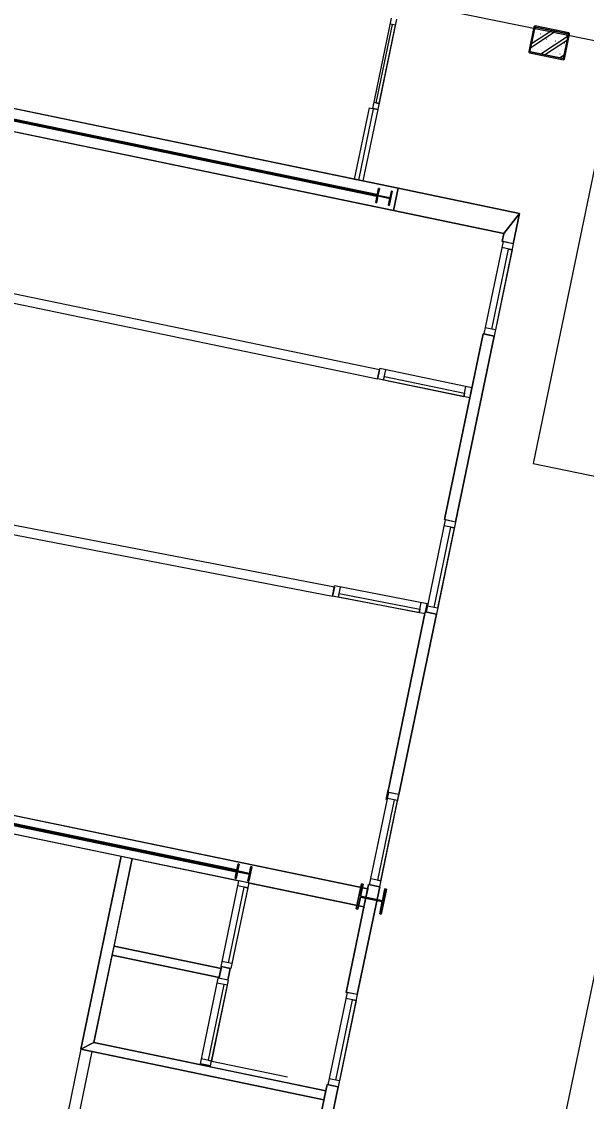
# Model space of a CAD drawing. Extents: x 81065 to 81486, y 452384 to 452681.
# Drawn here: x 81111.52 to 81117.72, y 452550.49 to 452562.34 of the extents above; entities that cross this region are included whole.
import ezdxf

# ---------------------------------------------------------------- set-up
doc = ezdxf.new("R2010")
doc.units = 0
doc.layers.add('B-BH-VH-KANTOPSLUITING-GV', color=7, linetype='Continuous')

msp = doc.modelspace()

# ---------------------------------------------------------------- linework, layer by layer
at = {"layer": 'B-BH-VH-KANTOPSLUITING-GV'}
for p, q in [((81115.681, 452562.571), (81128.671, 452559.927)), ((81115.375, 452561.39), (81115.581, 452562.383)), ((81115.587, 452562.314), (81115.408, 452561.452)), ((81115.434, 452561.378), (81115.64, 452562.371)), ((81115.447, 452561.444), (81115.626, 452562.305)), ((81115.626, 452562.305), (81115.568, 452562.318)), ((81115.626, 452562.305), (81115.587, 452562.314)), ((81117.145, 452562.289), (81117.088, 452562.015)), ((81117.101, 452562.019), (81117.156, 452562.281)), ((81117.156, 452562.281), (81117.101, 452562.019)), ((81117.15, 452562.296), (81117.145, 452562.289)), ((81117.157, 452562.297), (81117.15, 452562.296)), ((81117.153, 452562.27), (81117.172, 452562.282)), ((81117.153, 452562.269), (81117.154, 452562.269)), ((81117.156, 452562.281), (81117.158, 452562.284)), ((81117.158, 452562.284), (81117.156, 452562.281)), ((81117.529, 452562.22), (81117.157, 452562.297)), ((81117.158, 452562.284), (81117.161, 452562.284)), ((81117.161, 452562.284), (81117.158, 452562.284)), ((81117.161, 452562.284), (81117.521, 452562.209)), ((81117.521, 452562.209), (81117.161, 452562.284)), ((81117.203, 452562.259), (81117.203, 452562.259)), ((81117.11, 452562.062), (81117.38, 452562.239)), ((81117.119, 452562.104), (81117.338, 452562.247)), ((81117.136, 452562.184), (81117.136, 452562.184)), ((81117.151, 452562.137), (81117.152, 452562.137)), ((81117.169, 452562.222), (81117.17, 452562.222)), ((81117.185, 452562.174), (81117.186, 452562.174)), ((81117.218, 452562.211), (81117.219, 452562.211)), ((81117.219, 452561.99), (81117.52, 452562.188)), ((81117.235, 452562.164), (81117.235, 452562.164)), ((81117.252, 452562.249), (81117.253, 452562.248)), ((81117.261, 452561.981), (81117.512, 452562.146)), ((81117.268, 452562.201), (81117.269, 452562.201)), ((81117.284, 452562.154), (81117.285, 452562.153)), ((81117.302, 452562.238), (81117.302, 452562.238)), ((81117.318, 452562.191), (81117.318, 452562.191)), ((81117.334, 452562.143), (81117.334, 452562.143)), ((81117.351, 452562.228), (81117.352, 452562.228)), ((81117.367, 452562.181), (81117.368, 452562.18)), ((81117.401, 452562.218), (81117.402, 452562.218)), ((81117.417, 452562.17), (81117.417, 452562.17)), ((81117.451, 452562.207), (81117.451, 452562.207)), ((81117.466, 452562.16), (81117.467, 452562.16)), ((81117.524, 452562.205), (81117.469, 452561.942)), ((81117.469, 452561.942), (81117.524, 452562.205)), ((81117.48, 452561.934), (81117.537, 452562.208)), ((81117.5, 452562.197), (81117.501, 452562.197)), ((81117.521, 452562.209), (81117.523, 452562.208)), ((81117.523, 452562.208), (81117.521, 452562.209)), ((81117.523, 452562.208), (81117.524, 452562.205)), ((81117.524, 452562.205), (81117.523, 452562.208)), ((81117.535, 452562.216), (81117.529, 452562.22)), ((81117.537, 452562.208), (81117.535, 452562.216)), ((81117.102, 452562.016), (81117.101, 452562.019)), ((81117.101, 452562.019), (81117.102, 452562.016)), ((81117.118, 452562.1), (81117.119, 452562.099)), ((81117.134, 452562.052), (81117.134, 452562.052)), ((81117.168, 452562.089), (81117.168, 452562.089)), ((81117.183, 452562.042), (81117.184, 452562.042)), ((81117.201, 452562.127), (81117.201, 452562.126)), ((81117.217, 452562.079), (81117.218, 452562.079)), ((81117.233, 452562.032), (81117.233, 452562.031)), ((81117.25, 452562.116), (81117.251, 452562.116)), ((81117.267, 452562.069), (81117.267, 452562.069)), ((81117.282, 452562.021), (81117.283, 452562.021)), ((81117.3, 452562.106), (81117.301, 452562.106)), ((81117.316, 452562.058), (81117.317, 452562.058)), ((81117.35, 452562.096), (81117.35, 452562.096)), ((81117.366, 452562.048), (81117.366, 452562.048)), ((81117.383, 452562.133), (81117.384, 452562.133)), ((81117.399, 452562.085), (81117.4, 452562.085)), ((81117.415, 452562.038), (81117.416, 452562.038)), ((81117.433, 452562.123), (81117.434, 452562.123)), ((81117.449, 452562.075), (81117.449, 452562.075)), ((81117.465, 452562.028), (81117.465, 452562.027)), ((81117.482, 452562.112), (81117.483, 452562.112)), ((81117.088, 452562.015), (81117.09, 452562.008)), ((81117.09, 452562.008), (81117.096, 452562.003)), ((81117.096, 452562.003), (81117.468, 452561.926)), ((81117.104, 452562.014), (81117.102, 452562.016)), ((81117.102, 452562.016), (81117.104, 452562.014)), ((81117.465, 452561.939), (81117.104, 452562.014)), ((81117.104, 452562.014), (81117.465, 452561.939)), ((81117.15, 452562.004), (81117.151, 452562.004)), ((81117.2, 452561.994), (81117.2, 452561.994)), ((81117.249, 452561.984), (81117.25, 452561.984)), ((81117.299, 452561.974), (81117.299, 452561.974)), ((81117.332, 452562.011), (81117.332, 452562.011)), ((81117.348, 452561.963), (81117.349, 452561.963)), ((81117.381, 452562.001), (81117.382, 452562.001)), ((81117.398, 452561.953), (81117.398, 452561.953)), ((81117.427, 452561.947), (81117.477, 452561.98)), ((81117.431, 452561.99), (81117.432, 452561.99)), ((81117.447, 452561.943), (81117.448, 452561.943)), ((81117.468, 452561.94), (81117.465, 452561.939)), ((81117.465, 452561.939), (81117.468, 452561.94)), ((81117.469, 452561.942), (81117.468, 452561.94)), ((81117.468, 452561.94), (81117.469, 452561.942)), ((81117.468, 452561.926), (81117.476, 452561.928)), ((81117.476, 452561.928), (81117.48, 452561.934)), ((81118.027, 452561.791), (81117.135, 452557.495)), ((81115.654, 452560.515), (81110.432, 452561.6)), ((81110.52, 452561.444), (81115.417, 452560.427)), ((81115.419, 452560.436), (81110.523, 452561.453)), ((81110.523, 452561.453), (81115.419, 452560.436)), ((81115.421, 452560.446), (81110.525, 452561.463)), ((81115.447, 452561.444), (81115.389, 452561.456)), ((81115.408, 452561.452), (81115.447, 452561.444)), ((81110.503, 452561.33), (81115.603, 452560.271)), ((81115.336, 452561.399), (81115.173, 452560.615)), ((81115.222, 452560.605), (81115.385, 452561.388)), ((81115.271, 452560.595), (81115.434, 452561.378)), ((81115.336, 452561.399), (81115.434, 452561.378)), ((81115.434, 452561.378), (81115.375, 452561.39)), ((81115.173, 452560.615), (81115.271, 452560.595)), ((81115.44, 452560.514), (81115.408, 452560.357)), ((81115.433, 452560.436), (81115.449, 452560.512)), ((81115.449, 452560.512), (81115.44, 452560.514)), ((81115.556, 452560.326), (81115.589, 452560.483)), ((81115.58, 452560.485), (81115.565, 452560.409)), ((81115.589, 452560.483), (81115.58, 452560.485)), ((81116.987, 452560.238), (81115.654, 452560.515)), ((81115.408, 452560.357), (81115.416, 452560.355)), ((81115.416, 452560.355), (81115.432, 452560.431)), ((81115.417, 452560.427), (81115.419, 452560.436)), ((81115.419, 452560.436), (81115.421, 452560.446)), ((81115.432, 452560.431), (81115.563, 452560.403)), ((81115.565, 452560.409), (81115.433, 452560.436)), ((81115.563, 452560.403), (81115.548, 452560.328)), ((81115.548, 452560.328), (81115.556, 452560.326)), ((81115.603, 452560.271), (81116.814, 452560.019)), ((81116.918, 452559.905), (81116.987, 452560.238)), ((81116.814, 452560.019), (81116.796, 452559.931)), ((81116.807, 452559.929), (81116.596, 452558.916)), ((81116.918, 452559.905), (81116.708, 452558.893)), ((81116.918, 452559.905), (81116.796, 452559.931)), ((81116.918, 452559.905), (81116.807, 452559.929)), ((81116.682, 452558.967), (81116.865, 452559.848)), ((81116.905, 452559.84), (81116.722, 452558.959)), ((81116.905, 452559.84), (81116.793, 452559.863)), ((81116.865, 452559.848), (81116.905, 452559.84)), ((81115.45, 452558.522), (81111.096, 452559.426)), ((81111.076, 452559.328), (81115.429, 452558.424)), ((81116.722, 452558.959), (81116.61, 452558.982)), ((81116.722, 452558.959), (81116.682, 452558.967)), ((81116.586, 452558.918), (81116.162, 452556.877)), ((81116.284, 452556.851), (81116.708, 452558.893)), ((81116.708, 452558.893), (81116.586, 452558.918)), ((81116.708, 452558.893), (81116.596, 452558.916)), ((81115.429, 452558.424), (81115.453, 452558.536)), ((81115.45, 452558.522), (81115.429, 452558.424)), ((81116.465, 452558.325), (81115.453, 452558.536)), ((81115.495, 452558.41), (81115.518, 452558.522)), ((81116.442, 452558.214), (81115.429, 452558.424)), ((81115.495, 452558.41), (81115.503, 452558.449)), ((81116.376, 452558.227), (81115.495, 452558.41)), ((81115.503, 452558.449), (81116.384, 452558.266)), ((81116.376, 452558.227), (81116.399, 452558.339)), ((81116.384, 452558.266), (81116.376, 452558.227)), ((81116.442, 452558.214), (81116.465, 452558.325)), ((81117.135, 452557.495), (81127.71, 452555.299)), ((81114.954, 452556.136), (81110.588, 452556.978)), ((81110.568, 452556.88), (81114.935, 452556.038)), ((81116.172, 452556.874), (81115.962, 452555.862)), ((81116.284, 452556.851), (81116.074, 452555.839)), ((81116.27, 452556.786), (81116.159, 452556.809)), ((81116.284, 452556.851), (81116.162, 452556.877)), ((81116.284, 452556.851), (81116.172, 452556.874)), ((81116.048, 452555.913), (81116.231, 452556.794)), ((81116.27, 452556.786), (81116.087, 452555.904)), ((81116.231, 452556.794), (81116.27, 452556.786)), ((81114.935, 452556.038), (81114.956, 452556.15)), ((81114.954, 452556.136), (81114.935, 452556.038)), ((81115.972, 452555.954), (81114.956, 452556.15)), ((81115.001, 452556.025), (81115.022, 452556.137)), ((81115.95, 452555.842), (81114.935, 452556.038)), ((81115.001, 452556.025), (81115.008, 452556.065)), ((81115.884, 452555.855), (81115.001, 452556.025)), ((81115.008, 452556.065), (81115.892, 452555.894)), ((81115.951, 452555.864), (81115.54, 452553.883)), ((81115.884, 452555.855), (81115.906, 452555.967)), ((81115.892, 452555.894), (81115.884, 452555.855)), ((81115.95, 452555.842), (81115.972, 452555.954)), ((81116.074, 452555.839), (81115.951, 452555.864)), ((81116.074, 452555.839), (81115.962, 452555.862)), ((81116.087, 452555.904), (81115.976, 452555.928)), ((81116.087, 452555.904), (81116.048, 452555.913)), ((81115.662, 452553.858), (81116.074, 452555.839)), ((81115.32, 452552.823), (81108.918, 452554.152)), ((81115.562, 452553.989), (81115.584, 452554.096)), ((81108.878, 452553.956), (81112.612, 452553.181)), ((81108.981, 452554.029), (81113.877, 452553.012)), ((81113.879, 452553.022), (81108.983, 452554.039)), ((81108.983, 452554.039), (81113.879, 452553.022)), ((81113.881, 452553.032), (81108.985, 452554.049)), ((81115.34, 452552.869), (81115.551, 452553.881)), ((81115.452, 452552.845), (81115.662, 452553.858)), ((81115.523, 452553.803), (81115.546, 452553.91)), ((81115.662, 452553.858), (81115.54, 452553.883)), ((81115.662, 452553.858), (81115.551, 452553.881)), ((81115.646, 452553.777), (81115.668, 452553.885)), ((81115.609, 452553.8), (81115.426, 452552.919)), ((81115.466, 452552.911), (81115.649, 452553.792)), ((81115.649, 452553.792), (81115.537, 452553.815)), ((81115.649, 452553.792), (81115.609, 452553.8)), ((81112.612, 452553.181), (81112.172, 452551.062)), ((81112.535, 452552.194), (81112.734, 452553.156)), ((81112.734, 452553.156), (81113.909, 452552.911)), ((81113.898, 452553.098), (81113.865, 452552.941)), ((81113.899, 452553.094), (81113.867, 452552.938)), ((81113.874, 452552.939), (81113.89, 452553.015)), ((81113.876, 452552.936), (81113.891, 452553.011)), ((81113.877, 452553.012), (81113.879, 452553.022)), ((81113.879, 452553.022), (81113.881, 452553.032)), ((81113.89, 452553.015), (81114.021, 452552.987)), ((81113.891, 452553.021), (81113.906, 452553.096)), ((81114.022, 452552.993), (81113.891, 452553.021)), ((81113.891, 452553.011), (81114.022, 452552.984)), ((81113.892, 452553.017), (81113.908, 452553.092)), ((81114.024, 452552.99), (81113.892, 452553.017)), ((81113.906, 452553.096), (81113.898, 452553.098)), ((81113.908, 452553.092), (81113.899, 452553.094)), ((81114.014, 452552.91), (81114.047, 452553.067)), ((81114.016, 452552.907), (81114.048, 452553.063)), ((81114.038, 452553.069), (81114.022, 452552.993)), ((81114.039, 452553.065), (81114.024, 452552.99)), ((81114.047, 452553.067), (81114.038, 452553.069)), ((81114.048, 452553.063), (81114.039, 452553.065)), ((81113.903, 452552.913), (81113.707, 452551.971)), ((81114.014, 452552.89), (81113.819, 452551.948)), ((81113.865, 452552.941), (81113.874, 452552.939)), ((81113.867, 452552.938), (81113.876, 452552.936)), ((81114.014, 452552.89), (81113.903, 452552.913)), ((81114.007, 452552.891), (81113.909, 452552.911)), ((81114.021, 452552.987), (81114.005, 452552.912)), ((81114.005, 452552.912), (81114.014, 452552.91)), ((81114.022, 452552.984), (81114.007, 452552.909)), ((81114.007, 452552.909), (81114.016, 452552.907)), ((81114.007, 452552.891), (81115.279, 452552.627)), ((81115.466, 452552.911), (81115.354, 452552.934)), ((81115.426, 452552.919), (81115.466, 452552.911)), ((81113.791, 452552.011), (81113.964, 452552.843)), ((81114.003, 452552.835), (81113.83, 452552.003)), ((81114.003, 452552.835), (81113.891, 452552.858)), ((81113.964, 452552.843), (81114.003, 452552.835)), ((81115.33, 452552.871), (81115.084, 452551.687)), ((81115.252, 452552.878), (81115.195, 452552.604)), ((81115.206, 452551.662), (81115.452, 452552.845)), ((81115.242, 452552.742), (81115.27, 452552.874)), ((81115.27, 452552.874), (81115.252, 452552.878)), ((81115.279, 452552.627), (81115.32, 452552.823)), ((81115.452, 452552.845), (81115.33, 452552.871)), ((81115.452, 452552.845), (81115.34, 452552.869)), ((81115.469, 452552.547), (81115.526, 452552.821)), ((81115.508, 452552.824), (81115.481, 452552.692)), ((81115.526, 452552.821), (81115.508, 452552.824)), ((81115.213, 452552.6), (81115.24, 452552.732)), ((81115.24, 452552.732), (81115.479, 452552.683)), ((81115.481, 452552.692), (81115.242, 452552.742)), ((81115.479, 452552.683), (81115.452, 452552.55)), ((81115.195, 452552.604), (81115.213, 452552.6)), ((81115.452, 452552.55), (81115.469, 452552.547)), ((81113.71, 452551.95), (81112.535, 452552.194)), ((81112.315, 452551.135), (81112.514, 452552.096)), ((81112.514, 452552.096), (81113.689, 452551.852)), ((81113.819, 452551.948), (81113.707, 452551.971)), ((81113.714, 452551.97), (81113.71, 452551.95)), ((81113.812, 452551.949), (81113.714, 452551.97)), ((81113.83, 452552.003), (81113.718, 452552.026)), ((81113.785, 452551.822), (81113.812, 452551.949)), ((81113.83, 452552.003), (81113.791, 452552.011)), ((81117.838, 452552.025), (81116.945, 452547.729)), ((81113.485, 452550.902), (81113.68, 452551.844)), ((81113.792, 452551.821), (81113.68, 452551.844)), ((81113.689, 452551.852), (81113.687, 452551.842)), ((81113.785, 452551.822), (81113.687, 452551.842)), ((81113.742, 452551.774), (81113.569, 452550.942)), ((81113.596, 452550.879), (81113.792, 452551.821)), ((81113.608, 452550.933), (81113.781, 452551.766)), ((81113.781, 452551.766), (81113.669, 452551.789)), ((81113.781, 452551.766), (81113.742, 452551.774)), ((81115.095, 452551.685), (81114.884, 452550.672)), ((81114.97, 452550.723), (81115.153, 452551.604)), ((81115.206, 452551.662), (81114.996, 452550.649)), ((81115.193, 452551.596), (81115.01, 452550.715)), ((81115.193, 452551.596), (81115.081, 452551.619)), ((81115.206, 452551.662), (81115.084, 452551.687)), ((81115.206, 452551.662), (81115.095, 452551.685)), ((81115.153, 452551.604), (81115.193, 452551.596)), ((81113.49, 452550.891), (81112.315, 452551.135)), ((81112.172, 452551.062), (81111.59, 452548.262)), ((81111.713, 452548.236), (81112.294, 452551.037)), ((81112.172, 452551.062), (81114.839, 452550.508)), ((81112.294, 452551.037), (81112.172, 452551.062)), ((81113.596, 452550.879), (81113.485, 452550.902)), ((81113.492, 452550.9), (81113.49, 452550.891)), ((81113.59, 452550.88), (81113.492, 452550.9)), ((81113.608, 452550.933), (81113.496, 452550.957)), ((81113.569, 452550.942), (81113.608, 452550.933)), ((81113.588, 452550.87), (81113.59, 452550.88)), ((81113.608, 452550.933), (81114.44, 452550.761)), ((81114.859, 452550.606), (81113.588, 452550.87)), ((81114.874, 452550.675), (81114.257, 452547.708)), ((81114.38, 452547.683), (81114.996, 452550.649)), ((81114.996, 452550.649), (81114.874, 452550.675)), ((81114.996, 452550.649), (81114.884, 452550.672)), ((81115.01, 452550.715), (81114.898, 452550.738)), ((81115.01, 452550.715), (81114.97, 452550.723)), ((81114.839, 452550.508), (81114.859, 452550.606))]:
    msp.add_line(p, q, dxfattribs=at)
for points in [[(81110.503, 452561.33), (81110.432, 452561.6), (81115.654, 452560.515), (81115.603, 452560.271), (81110.503, 452561.33)], [(81115.408, 452560.357), (81115.44, 452560.514), (81115.449, 452560.512), (81115.433, 452560.436), (81115.565, 452560.409), (81115.58, 452560.485), (81115.589, 452560.483), (81115.556, 452560.326), (81115.548, 452560.328), (81115.563, 452560.403), (81115.432, 452560.431), (81115.416, 452560.355), (81115.408, 452560.357)], [(81115.603, 452560.271), (81115.654, 452560.515), (81116.987, 452560.238), (81116.814, 452560.019), (81115.603, 452560.271)], [(81116.796, 452559.931), (81116.814, 452560.019), (81116.987, 452560.238), (81116.918, 452559.905), (81116.796, 452559.931)], [(81116.162, 452556.877), (81116.586, 452558.918), (81116.708, 452558.893), (81116.284, 452556.851), (81116.162, 452556.877)], [(81115.54, 452553.883), (81115.951, 452555.864), (81116.074, 452555.839), (81115.662, 452553.858), (81115.54, 452553.883)], [(81108.878, 452553.956), (81108.918, 452554.152), (81115.32, 452552.823), (81115.279, 452552.627), (81108.878, 452553.956)], [(81112.172, 452551.062), (81112.612, 452553.181), (81112.734, 452553.156), (81112.315, 452551.135), (81112.172, 452551.062)], [(81113.865, 452552.941), (81113.898, 452553.098), (81113.906, 452553.096), (81113.891, 452553.021), (81114.022, 452552.993), (81114.038, 452553.069), (81114.047, 452553.067), (81114.014, 452552.91), (81114.005, 452552.912), (81114.021, 452552.987), (81113.89, 452553.015), (81113.874, 452552.939), (81113.865, 452552.941)], [(81113.867, 452552.938), (81113.899, 452553.094), (81113.908, 452553.092), (81113.892, 452553.017), (81114.024, 452552.99), (81114.039, 452553.065), (81114.048, 452553.063), (81114.016, 452552.907), (81114.007, 452552.909), (81114.022, 452552.984), (81113.891, 452553.011), (81113.876, 452552.936), (81113.867, 452552.938)], [(81115.084, 452551.687), (81115.33, 452552.871), (81115.452, 452552.845), (81115.206, 452551.662), (81115.084, 452551.687)], [(81115.195, 452552.604), (81115.252, 452552.878), (81115.27, 452552.874), (81115.242, 452552.742), (81115.481, 452552.692), (81115.508, 452552.824), (81115.526, 452552.821), (81115.469, 452552.547), (81115.452, 452552.55), (81115.479, 452552.683), (81115.24, 452552.732), (81115.213, 452552.6), (81115.195, 452552.604)], [(81112.514, 452552.096), (81112.535, 452552.194), (81113.71, 452551.95), (81113.689, 452551.852), (81112.514, 452552.096)], [(81113.687, 452551.842), (81113.714, 452551.97), (81113.812, 452551.949), (81113.785, 452551.822), (81113.687, 452551.842)], [(81112.172, 452551.062), (81112.315, 452551.135), (81114.859, 452550.606), (81114.839, 452550.508), (81112.172, 452551.062)], [(81113.49, 452550.891), (81113.492, 452550.9), (81113.59, 452550.88), (81113.588, 452550.87), (81113.49, 452550.891)], [(81114.257, 452547.708), (81114.874, 452550.675), (81114.996, 452550.649), (81114.38, 452547.683), (81114.257, 452547.708)]]:
    msp.add_lwpolyline(points, dxfattribs=at)

doc.saveas('drawing.dxf')
